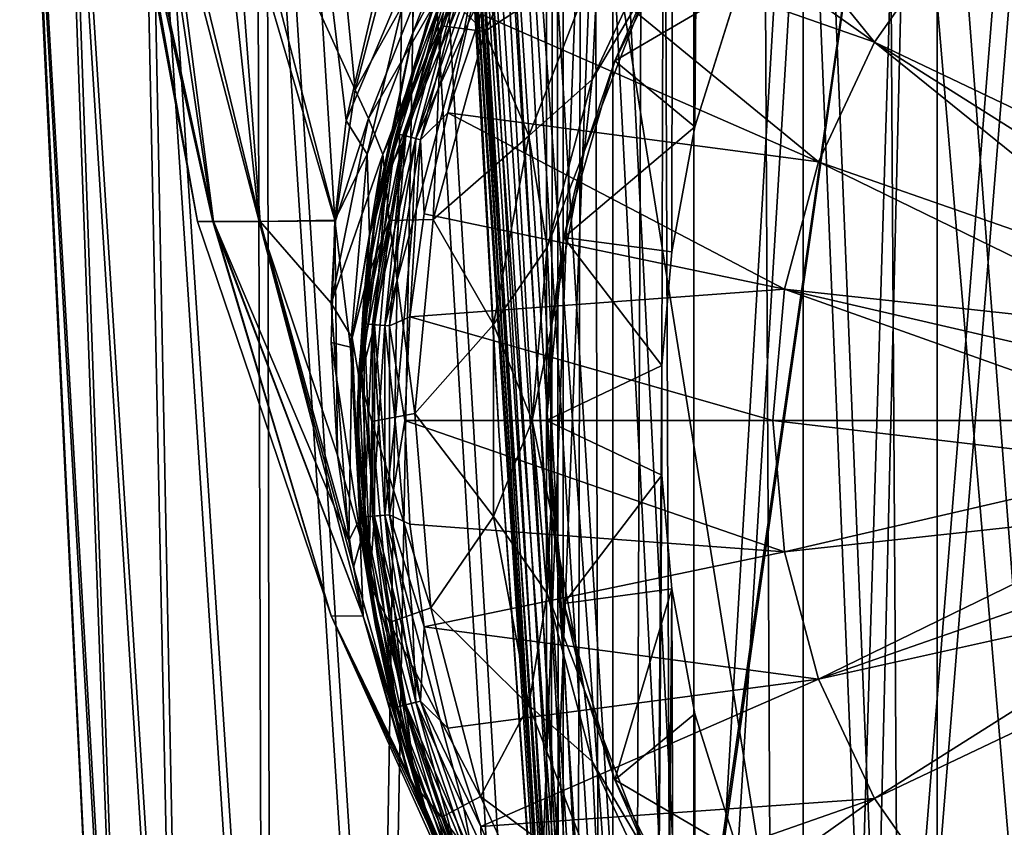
# Model space of a CAD drawing. Header units: metres. Extents: x -109 to 109, y -917 to 389.
# Tile 517 of 656: x -20 to -7, y -302 to -292. Entities that reach past the tile are written whole.
import ezdxf

# ---------------------------------------------------------------- set-up
doc = ezdxf.new("R2010")
doc.units = ezdxf.units.M
doc.layers.add('solid_24503124_XXX_01_SW0001', color=7, linetype='CONTINUOUS')

msp = doc.modelspace()

# ---------------------------------------------------------------- linework, layer by layer
at = {"layer": 'solid_24503124_XXX_01_SW0001'}
for points in [[(-12.778644, -390, 2.388729), (-12.778644, -103, 2.388729), (-13, -103)], [(-13, -390), (-13, -103), (-12.778631, -103, -2.388798)], [(-13, -390), (-12.778644, -390, 2.388729), (-13, -103)], [(-12.778631, -390, -2.388798), (-13, -390), (-12.778631, -103, -2.388798)], [(-12.122123, -390, 4.696183), (-12.122123, -103, 4.696183), (-12.778644, -103, 2.388729)], [(-12.778644, -390, 2.388729), (-12.122123, -390, 4.696183), (-12.778644, -103, 2.388729)], [(-12.778631, -390, -2.388798), (-12.778631, -103, -2.388798), (-12.122127, -103, -4.696173)], [(-12.122127, -390, -4.696173), (-12.778631, -390, -2.388798), (-12.122127, -103, -4.696173)], [(-12.122127, -390, -4.696173), (-12.122127, -103, -4.696173), (-11.052748, -103, -6.843723)], [(-11.473624, -296.272949, -6.11195), (-12.122127, -390, -4.696173), (-11.052748, -103, -6.843723)], [(-11.052835, -390, 6.84358), (-11.052835, -103, 6.84358), (-12.122123, -103, 4.696183)], [(-12.122123, -390, 4.696183), (-11.052835, -390, 6.84358), (-12.122123, -103, 4.696183)], [(-11.343447, -294.770355, -6.350293), (-11.473624, -296.272949, -6.11195), (-11.052748, -103, -6.843723)], [(-11.036811, -293.117981, -6.86941), (-11.343447, -294.770355, -6.350293), (-11.052748, -103, -6.843723)], [(-9.607066, -390, 8.758096), (-9.607066, -103, 8.758096), (-11.052835, -103, 6.84358)], [(-11.052835, -390, 6.84358), (-9.607066, -390, 8.758096), (-11.052835, -103, 6.84358)], [(-11.036811, -293.117981, -6.86941), (-11.052748, -103, -6.843723), (-9.607093, -103, -8.758066)], [(-10.467357, -291.287598, -7.709374), (-11.036811, -293.117981, -6.86941), (-9.607093, -103, -8.758066)], [(-7.834294, -390, 10.374181), (-7.834294, -103, 10.374181), (-9.607066, -103, 8.758096)], [(-9.607066, -390, 8.758096), (-7.834294, -390, 10.374181), (-9.607066, -103, 8.758096)], [(-5.794521, -390, 11.637158), (-5.794521, -103, 11.637158), (-7.834294, -103, 10.374181)], [(-7.834294, -390, 10.374181), (-5.794521, -390, 11.637158), (-7.834294, -103, 10.374181)], [(-8.102343, -282.589111, -442.05127), (-2.961383, -311.348877, -445.078583), (-2.712342, -282.516602, -442.63562)], [(-13.388494, -282.73584, -440.88266), (-8.790738, -311.45105, -444.374847), (-8.102343, -282.589111, -442.05127)], [(-8.102343, -282.589111, -442.05127), (-8.790738, -311.45105, -444.374847), (-5.899179, -311.387421, -444.813049)], [(-8.102343, -282.589111, -442.05127), (-5.899179, -311.387421, -444.813049), (-2.961383, -311.348877, -445.078583)], [(-12.603597, -311.533936, -444.53595), (-14.404979, -282.710815, -441.64566), (-13.628416, -297.136749, -443.027466)], [(-14.252126, -286.263, -444.44751), (-13.628416, -297.136749, -443.027466), (-14.404979, -282.710815, -441.64566)], [(-14.348887, -282.734467, -441.359894), (-14.404979, -282.710815, -441.64566), (-12.603597, -311.533936, -444.53595)], [(-14.348887, -282.734467, -441.359894), (-12.603597, -311.533936, -444.53595), (-12.547466, -311.560059, -444.256866)], [(-14.348887, -282.734467, -441.359894), (-12.547466, -311.560059, -444.256866), (-14.193681, -282.750092, -441.112823)], [(-14.193681, -282.750092, -441.112823), (-12.547466, -311.560059, -444.256866), (-12.396686, -311.574585, -444.014435)], [(-14.193681, -282.750092, -441.112823), (-12.396686, -311.574585, -444.014435), (-13.96006, -282.755585, -440.937439)], [(-13.96006, -282.755585, -440.937439), (-12.170508, -311.575684, -443.8396), (-13.67919, -282.750275, -440.857117)], [(-13.96006, -282.755585, -440.937439), (-12.396686, -311.574585, -444.014435), (-12.170508, -311.575684, -443.8396)], [(-13.67919, -282.750275, -440.857117), (-11.613431, -311.538757, -443.770569), (-13.388494, -282.73584, -440.88266)], [(-13.67919, -282.750275, -440.857117), (-11.897817, -311.563202, -443.754669), (-11.613431, -311.538757, -443.770569)], [(-13.67919, -282.750275, -440.857117), (-12.170508, -311.575684, -443.8396), (-11.897817, -311.563202, -443.754669)], [(-13.388494, -282.73584, -440.88266), (-11.613431, -311.538757, -443.770569), (-8.790738, -311.45105, -444.374847)], [(-19.96633, -285.424652, -398.713226), (-18.748247, -310.363953, -400.359802), (-18.534603, -310.363953, -397.425598)], [(-19.96633, -285.424652, -398.713226), (-19.946959, -285.424652, -402.020538), (-18.748247, -310.363953, -400.359802)], [(-19.441071, -285.424652, -395.447845), (-19.96633, -285.424652, -398.713226), (-18.534603, -310.363953, -397.425598)], [(-19.946959, -285.424652, -402.020538), (-18.500248, -310.363953, -403.291321), (-18.748247, -310.363953, -400.359802)], [(-19.946959, -285.424652, -402.020538), (-19.383486, -285.424652, -405.279541), (-18.500248, -310.363953, -403.291321)], [(-19.441071, -285.424652, -395.447845), (-18.534603, -310.363953, -397.425598), (-17.864576, -310.363953, -394.560913)], [(-18.385511, -285.424652, -392.313446), (-19.441071, -285.424652, -395.447845), (-17.864576, -310.363953, -394.560913)], [(-19.383486, -285.424652, -405.279541), (-17.796709, -310.363953, -406.147949), (-18.500248, -310.363953, -403.291321)], [(-19.383486, -285.424652, -405.279541), (-18.291283, -285.424652, -408.401367), (-17.796709, -310.363953, -406.147949)], [(-18.385511, -285.424652, -392.313446), (-17.864576, -310.363953, -394.560913), (-16.754663, -310.363953, -391.836304)], [(-16.828442, -285.424652, -389.395538), (-18.385511, -285.424652, -392.313446), (-16.754663, -310.363953, -391.836304)], [(-18.291283, -285.424652, -408.401367), (-16.654959, -310.363953, -408.859375), (-17.796709, -310.363953, -406.147949)], [(-18.291283, -285.424652, -408.401367), (-16.70014, -285.424652, -411.300842), (-16.654959, -310.363953, -408.859375)], [(-16.828442, -285.424652, -389.395538), (-16.754663, -310.363953, -391.836304), (-15.232196, -310.363953, -389.318909)], [(-14.812337, -285.424652, -386.773712), (-16.828442, -285.424652, -389.395538), (-15.232196, -310.363953, -389.318909)], [(-16.70014, -285.424652, -411.300842), (-15.103106, -310.363953, -411.358795), (-16.654959, -310.363953, -408.859375)], [(-16.70014, -285.424652, -411.300842), (-14.653462, -285.424652, -413.898895), (-15.103106, -310.363953, -411.358795)], [(-14.812337, -285.424652, -386.773712), (-15.232196, -310.363953, -389.318909), (-13.334661, -310.363953, -387.070648)], [(-14.653462, -285.424652, -413.898895), (-13.179365, -310.363953, -413.584656), (-15.103106, -310.363953, -411.358795)], [(-12.39219, -285.424652, -384.51947), (-14.812337, -285.424652, -386.773712), (-13.334661, -310.363953, -387.070648)], [(-14.653462, -285.424652, -413.898895), (-12.207076, -285.424652, -416.124603), (-13.179365, -310.363953, -413.584656)], [(-12.39219, -285.424652, -384.51947), (-13.334661, -310.363953, -387.070648), (-11.108782, -310.363953, -385.146881)], [(-12.207076, -285.424652, -416.124603), (-10.931106, -310.363953, -415.482208), (-13.179365, -310.363953, -413.584656)], [(-9.634017, -285.424652, -382.694336), (-12.39219, -285.424652, -384.51947), (-11.108782, -310.363953, -385.146881)], [(-12.207076, -285.424652, -416.124603), (-9.427713, -285.424652, -417.917328), (-10.931106, -310.363953, -415.482208)], [(-9.634017, -285.424652, -382.694336), (-11.108782, -310.363953, -385.146881), (-8.609367, -310.363953, -383.595032)], [(-9.427713, -285.424652, -417.917328), (-8.413685, -310.363953, -417.004669), (-10.931106, -310.363953, -415.482208)], [(-6.613053, -285.424652, -381.348053), (-9.634017, -285.424652, -382.694336), (-8.609367, -310.363953, -383.595032)], [(-9.427713, -285.424652, -417.917328), (-6.391186, -285.424652, -419.228119), (-8.413685, -310.363953, -417.004669)], [(-6.613053, -285.424652, -381.348053), (-8.609367, -310.363953, -383.595032), (-5.897963, -310.363953, -382.453278)], [(-6.391186, -285.424652, -419.228119), (-5.689092, -310.363953, -418.114563), (-8.413685, -310.363953, -417.004669)], [(-13.694399, -286.172791, -445.21344), (-8.299356, -286.036865, -446.549927), (-12.013258, -311.848999, -447.515106)], [(-8.299356, -286.036865, -446.549927), (-11.999027, -312.025452, -447.532227), (-12.013258, -311.848999, -447.515106)], [(-8.299356, -286.036865, -446.549927), (-9.084635, -311.938721, -448.253235), (-11.999027, -312.025452, -447.532227)], [(-8.299356, -286.036865, -446.549927), (-6.097565, -311.875946, -448.775269), (-9.084635, -311.938721, -448.253235)], [(-8.299356, -286.036865, -446.549927), (-2.780245, -285.968933, -447.21814), (-6.097565, -311.875946, -448.775269)], [(-12.552394, -311.942474, -446.99646), (-14.252126, -286.263, -444.44751), (-14.214451, -286.240784, -444.697479)], [(-14.252126, -286.263, -444.44751), (-12.590141, -311.970337, -446.740234), (-13.628416, -297.136749, -443.027466)], [(-12.552394, -311.942474, -446.99646), (-12.590141, -311.970337, -446.740234), (-14.252126, -286.263, -444.44751)], [(-12.4341, -311.910706, -447.226379), (-14.214451, -286.240784, -444.697479), (-14.100183, -286.216705, -444.92276)], [(-12.4341, -311.910706, -447.226379), (-12.552394, -311.942474, -446.99646), (-14.214451, -286.240784, -444.697479)], [(-12.247804, -311.878418, -447.405609), (-14.100183, -286.216705, -444.92276), (-13.920815, -286.193329, -445.100708)], [(-12.247804, -311.878418, -447.405609), (-12.4341, -311.910706, -447.226379), (-14.100183, -286.216705, -444.92276)], [(-12.247804, -311.878418, -447.405609), (-13.920815, -286.193329, -445.100708), (-13.694399, -286.172791, -445.21344)], [(-12.247804, -311.878418, -447.405609), (-13.694399, -286.172791, -445.21344), (-12.013258, -311.848999, -447.515106)], [(-12.644242, -289.17099, -127.525055), (-11.867932, -288.03772, -127.525055), (-8.664883, -291.997314, -129.120911)], [(-11.867932, -288.03772, -127.525055), (-7.664538, -290.568695, -129.120911), (-8.664883, -291.997314, -129.120911)], [(-18.614462, -288.975433, -69.579865), (-17.410423, -294.368317, -71.058472), (-17.61335, -294.368317, -68.372955)], [(-18.614462, -288.975433, -69.579865), (-18.212383, -288.975433, -72.419525), (-17.410423, -294.368317, -71.058472)], [(-18.576454, -288.975433, -66.712128), (-18.614462, -288.975433, -69.579865), (-17.61335, -294.368317, -68.372955)], [(-18.576454, -288.975433, -66.712128), (-17.61335, -294.368317, -68.372955), (-17.404478, -294.368317, -65.687897)], [(-18.099255, -288.975433, -63.884121), (-18.576454, -288.975433, -66.712128), (-17.404478, -294.368317, -65.687897)], [(-18.212383, -288.975433, -72.419525), (-16.800442, -294.368317, -73.681656), (-17.410423, -294.368317, -71.058472)], [(-18.212383, -288.975433, -72.419525), (-17.379721, -288.975433, -75.163971), (-16.800442, -294.368317, -73.681656)], [(-18.099255, -288.975433, -63.884121), (-17.404478, -294.368317, -65.687897), (-16.788689, -294.368317, -63.066074)], [(-17.194149, -288.975433, -61.162701), (-18.099255, -288.975433, -63.884121), (-16.788689, -294.368317, -63.066074)], [(-17.379721, -288.975433, -75.163971), (-15.79818, -294.349854, -76.190964), (-16.800442, -294.368317, -73.681656)], [(-17.379721, -288.975433, -75.163971), (-16.136164, -288.975433, -77.748329), (-15.79818, -294.349854, -76.190964)], [(-17.194149, -288.975433, -61.162701), (-16.788689, -294.368317, -63.066074), (-15.791605, -294.358673, -60.5858)], [(-15.531544, -292.62738, -59.241802), (-17.194149, -288.975433, -61.162701), (-15.791605, -294.358673, -60.5858)], [(-15.531544, -292.62738, -59.241802), (-15.882535, -288.975433, -58.612209), (-17.194149, -288.975433, -61.162701)], [(-16.136164, -288.975433, -77.748329), (-15.649032, -293.032532, -77.159157), (-15.79818, -294.349854, -76.190964)], [(-16.136164, -288.975433, -77.748329), (-14.991758, -290.239929, -79.184296), (-15.649032, -293.032532, -77.159157)], [(-15.531544, -292.62738, -59.241802), (-15.16669, -291.251648, -58.151802), (-15.882535, -288.975433, -58.612209)], [(-13.764074, -289.266785, -81.452599), (-14.76715, -291.873749, -79.615364), (-14.773228, -290.949982, -79.439255)], [(-14.347353, -291.073761, -81.037964), (-14.76715, -291.873749, -79.615364), (-13.764074, -289.266785, -81.452599)], [(-13.450039, -289.296326, -126.596741), (-14.586445, -291.757324, -126.596741), (-14.56524, -291.6987, -92.392456)], [(-14.348761, -291.255127, -126.889832), (-14.586445, -291.757324, -126.596741), (-13.450039, -289.296326, -126.596741)], [(-13.450039, -289.296326, -126.596741), (-14.56524, -291.6987, -92.392456), (-13.423388, -289.25, -92.392456)], [(-14.159769, -290.78894, -92.201477), (-13.423388, -289.25, -92.392456), (-14.56524, -291.6987, -92.392456)], [(-13.312676, -290.371063, -127.525055), (-12.644242, -289.17099, -127.525055), (-8.664883, -291.997314, -129.120911)], [(-7.664538, -290.568695, -129.120911), (-6.431312, -289.335449, -129.120911), (-3.723707, -293.700989, -130.081879)], [(-14.236823, -291.451752, -55.556953), (-13.813622, -291.855804, -51.562687), (-12.705457, -289.526672, -51.562687)], [(-14.095469, -291.869904, -91.892456), (-14.095389, -291.86969, -91.392456), (-12.990471, -289.500153, -91.892456)], [(-14.095469, -291.869904, -91.892456), (-12.990471, -289.500153, -91.892456), (-13.911825, -290.897705, -91.930519)], [(-13.911493, -290.897858, -91.354546), (-12.990381, -289.5, -91.392456), (-14.095389, -291.86969, -91.392456)], [(-12.990471, -289.500153, -91.892456), (-14.095389, -291.86969, -91.392456), (-12.990381, -289.5, -91.392456)], [(-12.3171, -290.866821, -46.000431), (-12.705457, -289.526672, -51.562687), (-13.813622, -291.855804, -51.562687)], [(-12.098547, -292.243408, -11.722584), (-10.467357, -291.287598, -7.709374), (-11.00126, -290.073792, -11.722584)], [(-12.098547, -292.243408, -11.722584), (-11.00126, -290.073792, -11.722584), (-11.637123, -291.205414, -37.318024)], [(-14.773228, -290.949982, -79.439255), (-15.649032, -293.032532, -77.159157), (-14.991758, -290.239929, -79.184296)], [(-13.867531, -291.627686, -127.525055), (-13.312676, -290.371063, -127.525055), (-9.401948, -293.577972, -129.120911)], [(-13.312676, -290.371063, -127.525055), (-8.664883, -291.997314, -129.120911), (-9.401948, -293.577972, -129.120911)], [(-12.394794, -292.488678, -41.675812), (-11.423104, -290.404877, -41.675812), (-12.3171, -290.866821, -46.000431)], [(-11.637123, -291.205414, -37.318024), (-11.423104, -290.404877, -41.675812), (-12.394794, -292.488678, -41.675812)], [(-8.664883, -291.997314, -129.120911), (-7.664538, -290.568695, -129.120911), (-4.094303, -294.174042, -130.081879)], [(-7.664538, -290.568695, -129.120911), (-3.723707, -293.700989, -130.081879), (-4.094303, -294.174042, -130.081879)], [(-14.42266, -290.648621, -56.772655), (-15.16669, -291.251648, -58.151802), (-15.531544, -292.62738, -59.241802)], [(-15.354137, -293.005676, -59.033512), (-14.42266, -290.648621, -56.772655), (-15.531544, -292.62738, -59.241802)], [(-14.286282, -291.148529, -56.266743), (-14.42266, -290.648621, -56.772655), (-15.354137, -293.005676, -59.033512)], [(-14.159769, -290.78894, -92.201477), (-14.56524, -291.6987, -92.392456), (-14.988954, -293.204285, -92.201477)], [(-14.159769, -290.78894, -92.201477), (-14.988954, -293.204285, -92.201477), (-14.060502, -290.832489, -92.03904)], [(-14.988954, -293.204285, -92.201477), (-14.883873, -293.230896, -92.03904), (-14.060502, -290.832489, -92.03904)], [(-14.159632, -290.789001, -91.083801), (-14.988809, -293.204315, -91.083801), (-14.565233, -291.698669, -90.892456)], [(-14.883604, -293.230957, -91.246147), (-14.988809, -293.204315, -91.083801), (-14.159632, -290.789001, -91.083801)], [(-14.060502, -290.832489, -92.03904), (-14.883873, -293.230896, -92.03904), (-13.911825, -290.897705, -91.930519)], [(-14.060247, -290.832611, -91.246147), (-14.883604, -293.230957, -91.246147), (-14.159632, -290.789001, -91.083801)], [(-14.060247, -290.832611, -91.246147), (-14.726139, -293.270844, -91.354546), (-14.883604, -293.230957, -91.246147)], [(-14.036994, -290.842804, -127.157433), (-14.858989, -293.237183, -127.157433), (-14.348761, -291.255127, -126.889832)], [(-14.664204, -293.28653, -127.375687), (-14.858989, -293.237183, -127.157433), (-14.036994, -290.842804, -127.157433)], [(-14.060247, -290.832611, -91.246147), (-13.911493, -290.897858, -91.354546), (-14.726139, -293.270844, -91.354546)], [(-13.852984, -290.923523, -127.375687), (-14.664204, -293.28653, -127.375687), (-14.036994, -290.842804, -127.157433)], [(-14.773228, -290.949982, -79.439255), (-15.370363, -293.477051, -77.622238), (-15.649032, -293.032532, -77.159157)], [(-14.76715, -291.873749, -79.615364), (-15.370363, -293.477051, -77.622238), (-14.773228, -290.949982, -79.439255)], [(-14.883873, -293.230896, -92.03904), (-14.726491, -293.270752, -91.930519), (-13.911825, -290.897705, -91.930519)], [(-14.095469, -291.869904, -91.892456), (-13.911825, -290.897705, -91.930519), (-14.726491, -293.270752, -91.930519)], [(-14.726139, -293.270844, -91.354546), (-13.911493, -290.897858, -91.354546), (-14.095389, -291.86969, -91.392456)], [(-13.852984, -290.923523, -127.375687), (-14.30407, -292.930145, -127.525055), (-14.664204, -293.28653, -127.375687)], [(-13.852984, -290.923523, -127.375687), (-13.867531, -291.627686, -127.525055), (-14.30407, -292.930145, -127.525055)], [(-13.234348, -293.234497, -46.000431), (-12.3171, -290.866821, -46.000431), (-13.813622, -291.855804, -51.562687)], [(-12.394794, -292.488678, -41.675812), (-12.3171, -290.866821, -46.000431), (-13.234348, -293.234497, -46.000431)], [(-14.347353, -291.073761, -81.037964), (-14.540472, -291.631134, -81.004448), (-15.051269, -293.297394, -79.460861)], [(-14.347353, -291.073761, -81.037964), (-15.051269, -293.297394, -79.460861), (-14.76715, -291.873749, -79.615364)], [(-15.164422, -293.482666, -58.522705), (-14.286282, -291.148529, -56.266743), (-15.354137, -293.005676, -59.033512)], [(-15.164422, -293.482666, -58.522705), (-14.391974, -291.781128, -55.878963), (-14.286282, -291.148529, -56.266743)], [(-14.286282, -291.148529, -56.266743), (-14.391974, -291.781128, -55.878963), (-14.236823, -291.451752, -55.556953)], [(-12.503734, -293.442383, -37.318024), (-11.637123, -291.205414, -37.318024), (-12.394794, -292.488678, -41.675812)], [(-12.098547, -292.243408, -11.722584), (-11.637123, -291.205414, -37.318024), (-12.503734, -293.442383, -37.318024)], [(-14.348761, -291.255127, -126.889832), (-15.113836, -293.765442, -126.889832), (-14.586445, -291.757324, -126.596741)], [(-14.858989, -293.237183, -127.157433), (-15.113836, -293.765442, -126.889832), (-14.348761, -291.255127, -126.889832)], [(-12.098547, -292.243408, -11.722584), (-11.036811, -293.117981, -6.86941), (-10.467357, -291.287598, -7.709374)], [(-14.236823, -291.451752, -55.556953), (-14.391974, -291.781128, -55.878963), (-13.813622, -291.855804, -51.562687)], [(-14.565233, -291.698669, -90.892456), (-15.051269, -293.297394, -79.460861), (-14.540472, -291.631134, -81.004448)], [(-14.30407, -292.930145, -127.525055), (-13.867531, -291.627686, -127.525055), (-9.401948, -293.577972, -129.120911)], [(-14.586445, -291.757324, -126.596741), (-15.276734, -294.378662, -126.596741), (-15.264522, -294.308472, -92.392456)], [(-15.113836, -293.765442, -126.889832), (-15.276734, -294.378662, -126.596741), (-14.586445, -291.757324, -126.596741)], [(-14.586445, -291.757324, -126.596741), (-15.264522, -294.308472, -92.392456), (-14.56524, -291.6987, -92.392456)], [(-14.988954, -293.204285, -92.201477), (-14.56524, -291.6987, -92.392456), (-15.264522, -294.308472, -92.392456)], [(-14.565233, -291.698669, -90.892456), (-15.26452, -294.308441, -90.892456), (-15.051269, -293.297394, -79.460861)], [(-14.988809, -293.204315, -91.083801), (-15.26452, -294.308441, -90.892456), (-14.565233, -291.698669, -90.892456)], [(-14.76715, -291.873749, -79.615364), (-15.341117, -294.56189, -77.683479), (-15.370363, -293.477051, -77.622238)], [(-14.76715, -291.873749, -79.615364), (-15.232183, -294.131104, -78.681625), (-15.341117, -294.56189, -77.683479)], [(-14.76715, -291.873749, -79.615364), (-15.051269, -293.297394, -79.460861), (-15.232183, -294.131104, -78.681625)], [(-15.164422, -293.482666, -58.522705), (-15.123025, -293.864868, -57.891502), (-14.391974, -291.781128, -55.878963)], [(-15.123025, -293.864868, -57.891502), (-15.079918, -294.3573, -55.887257), (-14.391974, -291.781128, -55.878963)], [(-14.391974, -291.781128, -55.878963), (-15.079918, -294.3573, -55.887257), (-14.498843, -294.342438, -51.562687)], [(-14.772148, -294.395447, -91.892456), (-14.772117, -294.395264, -91.392456), (-14.095469, -291.869904, -91.892456)], [(-14.772148, -294.395447, -91.892456), (-14.095469, -291.869904, -91.892456), (-14.726491, -293.270752, -91.930519)], [(-14.726139, -293.270844, -91.354546), (-14.095389, -291.86969, -91.392456), (-14.772117, -294.395264, -91.392456)], [(-14.095469, -291.869904, -91.892456), (-14.772117, -294.395264, -91.392456), (-14.095389, -291.86969, -91.392456)], [(-14.391974, -291.781128, -55.878963), (-14.498843, -294.342438, -51.562687), (-13.813622, -291.855804, -51.562687)], [(-13.234348, -293.234497, -46.000431), (-13.813622, -291.855804, -51.562687), (-14.498843, -294.342438, -51.562687)], [(-9.401948, -293.577972, -129.120911), (-8.664883, -291.997314, -129.120911), (-4.651653, -295.236084, -130.081879)], [(-8.664883, -291.997314, -129.120911), (-4.404939, -294.687897, -130.081879), (-4.651653, -295.236084, -130.081879)], [(-8.664883, -291.997314, -129.120911), (-4.094303, -294.174042, -130.081879), (-4.404939, -294.687897, -130.081879)], [(-12.772651, -294.579376, -11.722584), (-11.036811, -293.117981, -6.86941), (-12.098547, -292.243408, -11.722584)], [(-12.772651, -294.579376, -11.722584), (-12.098547, -292.243408, -11.722584), (-12.503734, -293.442383, -37.318024)], [(-12.989876, -294.709534, -41.675812), (-12.394794, -292.488678, -41.675812), (-13.234348, -293.234497, -46.000431)], [(-12.503734, -293.442383, -37.318024), (-12.394794, -292.488678, -41.675812), (-12.989876, -294.709534, -41.675812)], [(-15.354137, -293.005676, -59.033512), (-15.531544, -292.62738, -59.241802), (-15.791605, -294.358673, -60.5858)], [(-14.664204, -293.28653, -127.375687), (-14.30407, -292.930145, -127.525055), (-14.618573, -294.267303, -127.525055)], [(-14.618573, -294.267303, -127.525055), (-14.30407, -292.930145, -127.525055), (-9.853341, -295.262604, -129.120911)], [(-14.30407, -292.930145, -127.525055), (-9.401948, -293.577972, -129.120911), (-9.853341, -295.262604, -129.120911)], [(-15.354137, -293.005676, -59.033512), (-15.791605, -294.358673, -60.5858), (-15.847313, -295.448517, -61.407993)], [(-15.164422, -293.482666, -58.522705), (-15.354137, -293.005676, -59.033512), (-15.847313, -295.448517, -61.407993)], [(-15.370363, -293.477051, -77.622238), (-15.79818, -294.349854, -76.190964), (-15.649032, -293.032532, -77.159157)], [(-12.772651, -294.579376, -11.722584), (-11.343447, -294.770355, -6.350293), (-11.036811, -293.117981, -6.86941)], [(-14.988954, -293.204285, -92.201477), (-15.264522, -294.308472, -92.392456), (-15.409279, -295.723145, -92.201477)], [(-14.988954, -293.204285, -92.201477), (-15.409279, -295.723145, -92.201477), (-14.883873, -293.230896, -92.03904)], [(-15.409279, -295.723145, -92.201477), (-15.301251, -295.732117, -92.03904), (-14.883873, -293.230896, -92.03904)], [(-14.988809, -293.204315, -91.083801), (-15.409129, -295.723175, -91.083801), (-15.26452, -294.308441, -90.892456)], [(-15.300975, -295.732117, -91.246147), (-15.409129, -295.723175, -91.083801), (-14.988809, -293.204315, -91.083801)], [(-14.883873, -293.230896, -92.03904), (-15.301251, -295.732117, -92.03904), (-14.726491, -293.270752, -91.930519)], [(-15.301251, -295.732117, -92.03904), (-15.139456, -295.745514, -91.930519), (-14.726491, -293.270752, -91.930519)], [(-14.883604, -293.230957, -91.246147), (-15.300975, -295.732117, -91.246147), (-14.988809, -293.204315, -91.083801)], [(-14.883604, -293.230957, -91.246147), (-15.139094, -295.745544, -91.354546), (-15.300975, -295.732117, -91.246147)], [(-14.858989, -293.237183, -127.157433), (-15.275669, -295.734222, -127.157433), (-15.113836, -293.765442, -126.889832)], [(-15.075422, -295.750824, -127.375687), (-15.275669, -295.734222, -127.157433), (-14.858989, -293.237183, -127.157433)], [(-15.26452, -294.308441, -90.892456), (-15.232183, -294.131104, -78.681625), (-15.051269, -293.297394, -79.460861)], [(-14.772148, -294.395447, -91.892456), (-14.726491, -293.270752, -91.930519), (-15.139456, -295.745514, -91.930519)], [(-14.883604, -293.230957, -91.246147), (-14.726139, -293.270844, -91.354546), (-15.139094, -295.745544, -91.354546)], [(-15.139094, -295.745544, -91.354546), (-14.726139, -293.270844, -91.354546), (-14.772117, -294.395264, -91.392456)], [(-14.664204, -293.28653, -127.375687), (-15.075422, -295.750824, -127.375687), (-14.858989, -293.237183, -127.157433)], [(-14.664204, -293.28653, -127.375687), (-14.808354, -295.627808, -127.525055), (-15.075422, -295.750824, -127.375687)], [(-14.664204, -293.28653, -127.375687), (-14.618573, -294.267303, -127.525055), (-14.808354, -295.627808, -127.525055)], [(-13.700916, -295.730438, -46.000431), (-13.234348, -293.234497, -46.000431), (-14.498843, -294.342438, -51.562687)], [(-12.989876, -294.709534, -41.675812), (-13.234348, -293.234497, -46.000431), (-13.700916, -295.730438, -46.000431)], [(-12.944544, -295.800507, -37.318024), (-12.503734, -293.442383, -37.318024), (-12.989876, -294.709534, -41.675812)], [(-12.772651, -294.579376, -11.722584), (-12.503734, -293.442383, -37.318024), (-12.944544, -295.800507, -37.318024)], [(-15.164422, -293.482666, -58.522705), (-15.847313, -295.448517, -61.407993), (-15.569896, -295.908905, -60.846729)], [(-15.370363, -293.477051, -77.622238), (-15.592824, -296.032898, -75.751236), (-15.79818, -294.349854, -76.190964)], [(-15.341117, -294.56189, -77.683479), (-15.592824, -296.032898, -75.751236), (-15.370363, -293.477051, -77.622238)], [(-15.164422, -293.482666, -58.522705), (-15.569896, -295.908905, -60.846729), (-15.372435, -295.124481, -59.079933)], [(-15.164422, -293.482666, -58.522705), (-15.372435, -295.124481, -59.079933), (-15.123025, -293.864868, -57.891502)], [(-9.853341, -295.262604, -129.120911), (-9.401948, -293.577972, -129.120911), (-4.830268, -295.809296, -130.081879)], [(-9.401948, -293.577972, -129.120911), (-4.651653, -295.236084, -130.081879), (-4.830268, -295.809296, -130.081879)], [(-15.113836, -293.765442, -126.889832), (-15.443196, -296.368988, -126.889832), (-15.276734, -294.378662, -126.596741)], [(-15.275669, -295.734222, -127.157433), (-15.443196, -296.368988, -126.889832), (-15.113836, -293.765442, -126.889832)], [(-15.372435, -295.124481, -59.079933), (-15.079918, -294.3573, -55.887257), (-15.123025, -293.864868, -57.891502)], [(-15.26452, -294.308441, -90.892456), (-15.421625, -295.443237, -77.444664), (-15.232183, -294.131104, -78.681625)], [(-15.341117, -294.56189, -77.683479), (-15.232183, -294.131104, -78.681625), (-15.421625, -295.443237, -77.444664)], [(-17.61335, -294.368317, -68.372955), (-15.847105, -299.586273, -69.687309), (-15.84758, -299.586273, -67.103424)], [(-17.61335, -294.368317, -68.372955), (-17.410423, -294.368317, -71.058472), (-15.847105, -299.586273, -69.687309)], [(-17.404478, -294.368317, -65.687897), (-17.61335, -294.368317, -68.372955), (-15.84758, -299.586273, -67.103424)], [(-17.410423, -294.368317, -71.058472), (-15.423424, -299.589783, -72.250015), (-15.847105, -299.586273, -69.687309)], [(-17.410423, -294.368317, -71.058472), (-16.800442, -294.368317, -73.681656), (-15.423424, -299.589783, -72.250015)], [(-17.404478, -294.368317, -65.687897), (-15.84758, -299.586273, -67.103424), (-15.423219, -299.590576, -64.5354)], [(-15.614381, -298.594177, -63.774387), (-17.404478, -294.368317, -65.687897), (-15.423219, -299.590576, -64.5354)], [(-15.614381, -298.594177, -63.774387), (-16.788689, -294.368317, -63.066074), (-17.404478, -294.368317, -65.687897)], [(-16.800442, -294.368317, -73.681656), (-15.79818, -294.349854, -76.190964), (-15.76268, -297.458282, -73.871201)], [(-16.800442, -294.368317, -73.681656), (-15.554148, -298.942383, -72.745224), (-15.423424, -299.589783, -72.250015)], [(-16.800442, -294.368317, -73.681656), (-15.76268, -297.458282, -73.871201), (-15.554148, -298.942383, -72.745224)], [(-15.847313, -295.448517, -61.407993), (-15.791605, -294.358673, -60.5858), (-16.788689, -294.368317, -63.066074)], [(-15.614381, -298.594177, -63.774387), (-15.847313, -295.448517, -61.407993), (-16.788689, -294.368317, -63.066074)], [(-15.79818, -294.349854, -76.190964), (-15.846988, -295.969208, -74.989006), (-15.76268, -297.458282, -73.871201)], [(-15.592824, -296.032898, -75.751236), (-15.846988, -295.969208, -74.989006), (-15.79818, -294.349854, -76.190964)], [(-15.26452, -294.308441, -90.892456), (-15.5, -297, -90.892456), (-15.421625, -295.443237, -77.444664)], [(-15.409129, -295.723175, -91.083801), (-15.5, -297, -90.892456), (-15.26452, -294.308441, -90.892456)], [(-15.276734, -294.378662, -126.596741), (-15.5, -297, -92.392456), (-15.264522, -294.308472, -92.392456)], [(-15.409279, -295.723145, -92.201477), (-15.264522, -294.308472, -92.392456), (-15.5, -297, -92.392456)], [(-15.079918, -294.3573, -55.887257), (-15.488134, -296.393616, -60.244781), (-15.309724, -297.014435, -55.887257)], [(-15.372435, -295.124481, -59.079933), (-15.488134, -296.393616, -60.244781), (-15.079918, -294.3573, -55.887257)], [(-15.079918, -294.3573, -55.887257), (-15.309724, -297.014435, -55.887257), (-14.740116, -296.910461, -51.562687)], [(-15.079918, -294.3573, -55.887257), (-14.740116, -296.910461, -51.562687), (-14.498843, -294.342438, -51.562687)], [(-14.808354, -295.627808, -127.525055), (-14.618573, -294.267303, -127.525055), (-9.853341, -295.262604, -129.120911)], [(-13.700916, -295.730438, -46.000431), (-14.498843, -294.342438, -51.562687), (-14.740116, -296.910461, -51.562687)], [(-15.276734, -294.378662, -126.596741), (-15.499793, -297.08017, -126.596741), (-15.5, -297, -92.392456)], [(-15.443196, -296.368988, -126.889832), (-15.499793, -297.08017, -126.596741), (-15.276734, -294.378662, -126.596741)], [(-14.772148, -294.395447, -91.892456), (-15.139456, -295.745514, -91.930519), (-15, -297, -91.892456)], [(-15.139094, -295.745544, -91.354546), (-14.772117, -294.395264, -91.392456), (-15, -297, -91.392456)], [(-15, -297, -91.892456), (-15, -297, -91.392456), (-14.772117, -294.395264, -91.392456)], [(-14.772148, -294.395447, -91.892456), (-15, -297, -91.892456), (-14.772117, -294.395264, -91.392456)], [(-15.341117, -294.56189, -77.683479), (-15.497535, -297.276428, -75.69268), (-15.592824, -296.032898, -75.751236)], [(-15.341117, -294.56189, -77.683479), (-15.421625, -295.443237, -77.444664), (-15.498447, -296.78064, -76.169556)], [(-15.341117, -294.56189, -77.683479), (-15.498447, -296.78064, -76.169556), (-15.497535, -297.276428, -75.69268)], [(-13, -297, -11.722584), (-11.473624, -296.272949, -6.11195), (-12.772651, -294.579376, -11.722584)], [(-13, -297, -11.722584), (-12.772651, -294.579376, -11.722584), (-12.944544, -295.800507, -37.318024)], [(-12.772651, -294.579376, -11.722584), (-11.473624, -296.272949, -6.11195), (-11.343447, -294.770355, -6.350293)], [(-13.190265, -297, -41.675812), (-12.989876, -294.709534, -41.675812), (-13.700916, -295.730438, -46.000431)], [(-12.944544, -295.800507, -37.318024), (-12.989876, -294.709534, -41.675812), (-13.190265, -297, -41.675812)], [(-15.569896, -295.908905, -60.846729), (-15.488134, -296.393616, -60.244781), (-15.372435, -295.124481, -59.079933)], [(-14.808354, -295.627808, -127.525055), (-9.853341, -295.262604, -129.120911), (-10.005344, -297, -129.120911)], [(-10.005344, -297, -129.120911), (-9.853341, -295.262604, -129.120911), (-4.974863, -297, -130.081879)], [(-9.853341, -295.262604, -129.120911), (-4.938614, -296.400452, -130.081879), (-4.974863, -297, -130.081879)], [(-9.853341, -295.262604, -129.120911), (-4.830268, -295.809296, -130.081879), (-4.938614, -296.400452, -130.081879)], [(-15.569896, -295.908905, -60.846729), (-15.847313, -295.448517, -61.407993), (-15.614381, -298.594177, -63.774387)], [(-15.5, -297, -90.892456), (-15.498447, -296.78064, -76.169556), (-15.421625, -295.443237, -77.444664)], [(-15.075422, -295.750824, -127.375687), (-14.808354, -295.627808, -127.525055), (-14.871795, -297, -127.525055)], [(-14.871795, -297, -127.525055), (-14.808354, -295.627808, -127.525055), (-10.005344, -297, -129.120911)], [(-15.409279, -295.723145, -92.201477), (-15.5, -297, -92.392456), (-15.409279, -298.276855, -92.201477)], [(-15.409129, -295.723175, -91.083801), (-15.409129, -298.276825, -91.083801), (-15.5, -297, -90.892456)], [(-15.275669, -295.734222, -127.157433), (-15.275669, -298.265778, -127.157433), (-15.443196, -296.368988, -126.889832)], [(-15.409279, -295.723145, -92.201477), (-15.409279, -298.276855, -92.201477), (-15.301251, -295.732117, -92.03904)], [(-15.409279, -298.276855, -92.201477), (-15.301251, -298.267883, -92.03904), (-15.301251, -295.732117, -92.03904)], [(-15.300975, -298.267883, -91.246147), (-15.409129, -298.276825, -91.083801), (-15.409129, -295.723175, -91.083801)], [(-15.300975, -295.732117, -91.246147), (-15.300975, -298.267883, -91.246147), (-15.409129, -295.723175, -91.083801)], [(-15.301251, -295.732117, -92.03904), (-15.301251, -298.267883, -92.03904), (-15.139456, -295.745514, -91.930519)], [(-15.301251, -298.267883, -92.03904), (-15.139456, -298.254486, -91.930519), (-15.139456, -295.745514, -91.930519)], [(-15.300975, -295.732117, -91.246147), (-15.139094, -295.745544, -91.354546), (-15.139094, -298.254456, -91.354546)], [(-15.300975, -295.732117, -91.246147), (-15.139094, -298.254456, -91.354546), (-15.300975, -298.267883, -91.246147)], [(-15.075422, -298.249176, -127.375687), (-15.275669, -298.265778, -127.157433), (-15.275669, -295.734222, -127.157433)], [(-15.075422, -295.750824, -127.375687), (-15.075422, -298.249176, -127.375687), (-15.275669, -295.734222, -127.157433)], [(-15.139456, -295.745514, -91.930519), (-15.139456, -298.254486, -91.930519), (-15, -297, -91.892456)], [(-15.139094, -298.254456, -91.354546), (-15.139094, -295.745544, -91.354546), (-15, -297, -91.392456)], [(-15.075422, -295.750824, -127.375687), (-14.871795, -297, -127.525055), (-15.075422, -298.249176, -127.375687)], [(-13.700916, -298.269562, -46.000431), (-13.700916, -295.730438, -46.000431), (-14.740116, -296.910461, -51.562687)], [(-13.190265, -297, -41.675812), (-13.700916, -295.730438, -46.000431), (-13.700916, -298.269562, -46.000431)], [(-12.944544, -298.199493, -37.318024), (-12.944544, -295.800507, -37.318024), (-13.190265, -297, -41.675812)], [(-13, -297, -11.722584), (-12.944544, -295.800507, -37.318024), (-12.944544, -298.199493, -37.318024)], [(-15.47273, -298.304657, -62.629635), (-15.569896, -295.908905, -60.846729), (-15.614381, -298.594177, -63.774387)], [(-15.569896, -295.908905, -60.846729), (-15.47273, -298.304657, -62.629635), (-15.488134, -296.393616, -60.244781)], [(-15.451069, -298.578461, -73.852257), (-15.76268, -297.458282, -73.871201), (-15.846988, -295.969208, -74.989006)], [(-15.592824, -296.032898, -75.751236), (-15.451069, -298.578461, -73.852257), (-15.846988, -295.969208, -74.989006)], [(-15.592824, -296.032898, -75.751236), (-15.497535, -297.276428, -75.69268), (-15.45877, -298.129791, -74.866562)], [(-15.592824, -296.032898, -75.751236), (-15.45877, -298.129791, -74.866562), (-15.451069, -298.578461, -73.852257)], [(-13, -297, -11.722584), (-11.47366, -297.726196, -6.111883), (-11.473624, -296.272949, -6.11195)], [(-11.473624, -296.272949, -6.11195), (-11.47366, -297.726196, -6.111883), (-12.122127, -390, -4.696173)], [(-15.443196, -296.368988, -126.889832), (-15.327346, -298.990723, -126.889832), (-15.499793, -297.08017, -126.596741)], [(-15.348892, -299.159058, -60.245094), (-15.488134, -296.393616, -60.244781), (-15.479072, -297.805176, -61.603218)], [(-15.47273, -298.304657, -62.629635), (-15.479072, -297.805176, -61.603218), (-15.488134, -296.393616, -60.244781)], [(-15.309724, -297.014435, -55.887257), (-15.488134, -296.393616, -60.244781), (-15.348892, -299.159058, -60.245094)], [(-15.275669, -298.265778, -127.157433), (-15.327346, -298.990723, -126.889832), (-15.443196, -296.368988, -126.889832)], [(-15.5, -297, -90.892456), (-15.497535, -297.276428, -75.69268), (-15.498447, -296.78064, -76.169556)], [(-15.309724, -297.014435, -55.887257), (-14.530056, -299.481232, -51.562687), (-14.740116, -296.910461, -51.562687)], [(-13.700916, -298.269562, -46.000431), (-14.740116, -296.910461, -51.562687), (-14.530056, -299.481232, -51.562687)], [(-15.5, -297, -90.892456), (-15.26452, -299.691559, -90.892456), (-15.497535, -297.276428, -75.69268)], [(-15.409129, -298.276825, -91.083801), (-15.26452, -299.691559, -90.892456), (-15.5, -297, -90.892456)], [(-15.499793, -297.08017, -126.596741), (-15.264522, -299.691528, -92.392456), (-15.5, -297, -92.392456)], [(-15.409279, -298.276855, -92.201477), (-15.5, -297, -92.392456), (-15.264522, -299.691528, -92.392456)], [(-15.499793, -297.08017, -126.596741), (-15.248799, -299.779236, -126.596741), (-15.264522, -299.691528, -92.392456)], [(-15.327346, -298.990723, -126.889832), (-15.248799, -299.779236, -126.596741), (-15.499793, -297.08017, -126.596741)], [(-15.309724, -297.014435, -55.887257), (-15.348892, -299.159058, -60.245094), (-15.074907, -299.671143, -55.887257)], [(-15.309724, -297.014435, -55.887257), (-15.074907, -299.671143, -55.887257), (-14.530056, -299.481232, -51.562687)], [(-15.139456, -298.254486, -91.930519), (-14.772148, -299.604553, -91.892456), (-15, -297, -91.892456)], [(-14.772117, -299.604736, -91.392456), (-15.139094, -298.254456, -91.354546), (-15, -297, -91.392456)], [(-15.075422, -298.249176, -127.375687), (-14.871795, -297, -127.525055), (-14.808353, -298.372192, -127.525055)], [(-14.772148, -299.604553, -91.892456), (-14.772117, -299.604736, -91.392456), (-15, -297, -91.392456)], [(-14.772148, -299.604553, -91.892456), (-15, -297, -91.392456), (-15, -297, -91.892456)], [(-14.871795, -297, -127.525055), (-10.005344, -297, -129.120911), (-9.853341, -298.737396, -129.120911)], [(-14.808353, -298.372192, -127.525055), (-14.871795, -297, -127.525055), (-9.853341, -298.737396, -129.120911)], [(-12.989876, -299.290466, -41.675812), (-13.190265, -297, -41.675812), (-13.700916, -298.269562, -46.000431)], [(-12.944544, -298.199493, -37.318024), (-13.190265, -297, -41.675812), (-12.989876, -299.290466, -41.675812)], [(-12.772651, -299.420624, -11.722584), (-11.47366, -297.726196, -6.111883), (-13, -297, -11.722584)], [(-12.772651, -299.420624, -11.722584), (-13, -297, -11.722584), (-12.944544, -298.199493, -37.318024)], [(-10.005344, -297, -129.120911), (-4.974863, -297, -130.081879), (-4.938614, -297.599548, -130.081879)], [(-9.853341, -298.737396, -129.120911), (-10.005344, -297, -129.120911), (-4.938614, -297.599548, -130.081879)], [(-12.590141, -311.970337, -446.740234), (-12.603597, -311.533936, -444.53595), (-13.628416, -297.136749, -443.027466)], [(-15.26452, -299.691559, -90.892456), (-15.45877, -298.129791, -74.866562), (-15.497535, -297.276428, -75.69268)], [(-15.451069, -298.578461, -73.852257), (-15.554148, -298.942383, -72.745224), (-15.76268, -297.458282, -73.871201)], [(-9.853341, -298.737396, -129.120911), (-4.938614, -297.599548, -130.081879), (-4.830268, -298.190704, -130.081879)], [(-12.772651, -299.420624, -11.722584), (-11.343562, -299.22879, -6.350087), (-11.47366, -297.726196, -6.111883)], [(-11.47366, -297.726196, -6.111883), (-11.343562, -299.22879, -6.350087), (-12.122127, -390, -4.696173)], [(-15.348892, -299.159058, -60.245094), (-15.479072, -297.805176, -61.603218), (-15.340519, -299.217773, -62.982533)], [(-15.47273, -298.304657, -62.629635), (-15.340519, -299.217773, -62.982533), (-15.479072, -297.805176, -61.603218)], [(-15.26452, -299.691559, -90.892456), (-15.300944, -299.476105, -73.547806), (-15.45877, -298.129791, -74.866562)], [(-15.451069, -298.578461, -73.852257), (-15.45877, -298.129791, -74.866562), (-15.300944, -299.476105, -73.547806)], [(-15.409279, -298.276855, -92.201477), (-14.988954, -300.795715, -92.201477), (-15.301251, -298.267883, -92.03904)], [(-15.409279, -298.276855, -92.201477), (-15.264522, -299.691528, -92.392456), (-14.988954, -300.795715, -92.201477)], [(-15.300975, -298.267883, -91.246147), (-14.883604, -300.769043, -91.246147), (-15.409129, -298.276825, -91.083801)], [(-15.409129, -298.276825, -91.083801), (-14.988809, -300.795685, -91.083801), (-15.26452, -299.691559, -90.892456)], [(-14.883604, -300.769043, -91.246147), (-14.988809, -300.795685, -91.083801), (-15.409129, -298.276825, -91.083801)], [(-15.275669, -298.265778, -127.157433), (-14.858989, -300.762817, -127.157433), (-15.327346, -298.990723, -126.889832)], [(-15.301251, -298.267883, -92.03904), (-14.883873, -300.769104, -92.03904), (-15.139456, -298.254486, -91.930519)], [(-14.988954, -300.795715, -92.201477), (-14.883873, -300.769104, -92.03904), (-15.301251, -298.267883, -92.03904)], [(-15.300975, -298.267883, -91.246147), (-15.139094, -298.254456, -91.354546), (-14.726139, -300.729156, -91.354546)], [(-15.300975, -298.267883, -91.246147), (-14.726139, -300.729156, -91.354546), (-14.883604, -300.769043, -91.246147)], [(-15.075422, -298.249176, -127.375687), (-14.664204, -300.71347, -127.375687), (-15.275669, -298.265778, -127.157433)], [(-14.664204, -300.71347, -127.375687), (-14.858989, -300.762817, -127.157433), (-15.275669, -298.265778, -127.157433)], [(-15.139456, -298.254486, -91.930519), (-14.726491, -300.729248, -91.930519), (-14.772148, -299.604553, -91.892456)], [(-14.883873, -300.769104, -92.03904), (-14.726491, -300.729248, -91.930519), (-15.139456, -298.254486, -91.930519)], [(-14.772117, -299.604736, -91.392456), (-14.726139, -300.729156, -91.354546), (-15.139094, -298.254456, -91.354546)], [(-15.075422, -298.249176, -127.375687), (-14.808353, -298.372192, -127.525055), (-14.618572, -299.732697, -127.525055)], [(-15.075422, -298.249176, -127.375687), (-14.618572, -299.732697, -127.525055), (-14.664204, -300.71347, -127.375687)], [(-13.234348, -300.765503, -46.000431), (-13.700916, -298.269562, -46.000431), (-14.530056, -299.481232, -51.562687)], [(-12.989876, -299.290466, -41.675812), (-13.700916, -298.269562, -46.000431), (-13.234348, -300.765503, -46.000431)], [(-12.503734, -300.557617, -37.318024), (-12.944544, -298.199493, -37.318024), (-12.989876, -299.290466, -41.675812)], [(-12.772651, -299.420624, -11.722584), (-12.944544, -298.199493, -37.318024), (-12.503734, -300.557617, -37.318024)], [(-9.401948, -300.422028, -129.120911), (-9.853341, -298.737396, -129.120911), (-4.830268, -298.190704, -130.081879)], [(-9.401948, -300.422028, -129.120911), (-4.830268, -298.190704, -130.081879), (-4.651653, -298.763916, -130.081879)], [(-15.47273, -298.304657, -62.629635), (-15.614381, -298.594177, -63.774387), (-15.423219, -299.590576, -64.5354)], [(-15.47273, -298.304657, -62.629635), (-15.060527, -300.664764, -64.418297), (-15.340519, -299.217773, -62.982533)], [(-15.47273, -298.304657, -62.629635), (-15.423219, -299.590576, -64.5354), (-15.060527, -300.664764, -64.418297)], [(-14.618572, -299.732697, -127.525055), (-14.808353, -298.372192, -127.525055), (-9.853341, -298.737396, -129.120911)], [(-15.451069, -298.578461, -73.852257), (-14.953392, -301.079956, -71.949944), (-15.554148, -298.942383, -72.745224)], [(-15.451069, -298.578461, -73.852257), (-15.300944, -299.476105, -73.547806), (-15.025907, -300.80423, -72.226906)], [(-15.451069, -298.578461, -73.852257), (-15.025907, -300.80423, -72.226906), (-14.953392, -301.079956, -71.949944)], [(-14.618572, -299.732697, -127.525055), (-9.853341, -298.737396, -129.120911), (-9.401948, -300.422028, -129.120911)], [(-9.401948, -300.422028, -129.120911), (-4.651653, -298.763916, -130.081879), (-4.404939, -299.312103, -130.081879)], [(-15.554148, -298.942383, -72.745224), (-14.953392, -301.079956, -71.949944), (-15.423424, -299.589783, -72.250015)], [(-15.327346, -298.990723, -126.889832), (-14.769626, -301.555084, -126.889832), (-15.248799, -299.779236, -126.596741)], [(-14.858989, -300.762817, -127.157433), (-14.769626, -301.555084, -126.889832), (-15.327346, -298.990723, -126.889832)], [(-14.719819, -301.855621, -60.245094), (-15.348892, -299.159058, -60.245094), (-15.060527, -300.664764, -64.418297)], [(-15.348892, -299.159058, -60.245094), (-15.340519, -299.217773, -62.982533), (-15.060527, -300.664764, -64.418297)], [(-15.074907, -299.671143, -55.887257), (-15.348892, -299.159058, -60.245094), (-14.719819, -301.855621, -60.245094)], [(-12.394794, -301.511322, -41.675812), (-12.989876, -299.290466, -41.675812), (-13.234348, -300.765503, -46.000431)], [(-12.503734, -300.557617, -37.318024), (-12.989876, -299.290466, -41.675812), (-12.394794, -301.511322, -41.675812)], [(-12.098547, -301.756592, -11.722584), (-11.343562, -299.22879, -6.350087), (-12.772651, -299.420624, -11.722584)], [(-11.343562, -299.22879, -6.350087), (-11.052748, -390, -6.843724), (-12.122127, -390, -4.696173)], [(-12.098547, -301.756592, -11.722584), (-11.03705, -300.881042, -6.869026), (-11.343562, -299.22879, -6.350087)], [(-11.343562, -299.22879, -6.350087), (-11.03705, -300.881042, -6.869026), (-11.052748, -390, -6.843724)], [(-8.664883, -302.002686, -129.120911), (-9.401948, -300.422028, -129.120911), (-4.404939, -299.312103, -130.081879)], [(-8.664883, -302.002686, -129.120911), (-4.404939, -299.312103, -130.081879), (-4.094303, -299.825958, -130.081879)], [(-12.098547, -301.756592, -11.722584), (-12.772651, -299.420624, -11.722584), (-12.503734, -300.557617, -37.318024)], [(-15.26452, -299.691559, -90.892456), (-15.025907, -300.80423, -72.226906), (-15.300944, -299.476105, -73.547806)], [(-15.074907, -299.671143, -55.887257), (-13.875096, -301.976013, -51.562687), (-14.530056, -299.481232, -51.562687)], [(-13.234348, -300.765503, -46.000431), (-14.530056, -299.481232, -51.562687), (-13.875096, -301.976013, -51.562687)], [(-15.84758, -299.586273, -67.103424), (-15.847105, -299.586273, -69.687309), (-13.547558, -304.530853, -68.392456)], [(-14.832472, -301.66864, -66.141029), (-15.84758, -299.586273, -67.103424), (-13.547558, -304.530853, -68.392456)], [(-14.832472, -301.66864, -66.141029), (-15.423219, -299.590576, -64.5354), (-15.84758, -299.586273, -67.103424)], [(-15.847105, -299.586273, -69.687309), (-14.211648, -303.214813, -69.43325), (-13.547558, -304.530853, -68.392456)], [(-15.847105, -299.586273, -69.687309), (-14.773438, -301.834991, -70.514183), (-14.211648, -303.214813, -69.43325)], [(-15.847105, -299.586273, -69.687309), (-15.423424, -299.589783, -72.250015), (-14.773438, -301.834991, -70.514183)], [(-15.423424, -299.589783, -72.250015), (-14.953392, -301.079956, -71.949944), (-14.637268, -302.09906, -70.917557)], [(-15.423424, -299.589783, -72.250015), (-14.637268, -302.09906, -70.917557), (-14.773438, -301.834991, -70.514183)], [(-14.832472, -301.66864, -66.141029), (-15.060527, -300.664764, -64.418297), (-15.423219, -299.590576, -64.5354)], [(-15.248799, -299.779236, -126.596741), (-14.56524, -302.3013, -92.392456), (-15.264522, -299.691528, -92.392456)], [(-14.988954, -300.795715, -92.201477), (-15.264522, -299.691528, -92.392456), (-14.56524, -302.3013, -92.392456)], [(-15.26452, -299.691559, -90.892456), (-14.565233, -302.301331, -90.892456), (-15.025907, -300.80423, -72.226906)], [(-14.988809, -300.795685, -91.083801), (-14.565233, -302.301331, -90.892456), (-15.26452, -299.691559, -90.892456)], [(-15.074907, -299.671143, -55.887257), (-14.719819, -301.855621, -60.245094), (-14.382597, -302.246796, -55.887257)], [(-15.074907, -299.671143, -55.887257), (-14.382597, -302.246796, -55.887257), (-13.875096, -301.976013, -51.562687)], [(-14.095469, -302.130096, -91.892456), (-14.772117, -299.604736, -91.392456), (-14.772148, -299.604553, -91.892456)], [(-14.726491, -300.729248, -91.930519), (-14.095469, -302.130096, -91.892456), (-14.772148, -299.604553, -91.892456)], [(-14.772117, -299.604736, -91.392456), (-14.095389, -302.13031, -91.392456), (-14.726139, -300.729156, -91.354546)], [(-14.095469, -302.130096, -91.892456), (-14.095389, -302.13031, -91.392456), (-14.772117, -299.604736, -91.392456)], [(-15.248799, -299.779236, -126.596741), (-14.531428, -302.39328, -126.596741), (-14.56524, -302.3013, -92.392456)], [(-14.769626, -301.555084, -126.889832), (-14.531428, -302.39328, -126.596741), (-15.248799, -299.779236, -126.596741)], [(-14.664204, -300.71347, -127.375687), (-14.618572, -299.732697, -127.525055), (-14.304069, -301.069885, -127.525055)], [(-14.304069, -301.069885, -127.525055), (-14.618572, -299.732697, -127.525055), (-9.401948, -300.422028, -129.120911)], [(-7.664538, -303.431305, -129.120911), (-8.664883, -302.002686, -129.120911), (-4.094303, -299.825958, -130.081879)], [(-7.664538, -303.431305, -129.120911), (-4.094303, -299.825958, -130.081879), (-3.723707, -300.299011, -130.081879)], [(-7.664538, -303.431305, -129.120911), (-3.723707, -300.299011, -130.081879), (-3.298912, -300.723755, -130.081879)], [(-13.867528, -302.372345, -127.525055), (-14.304069, -301.069885, -127.525055), (-9.401948, -300.422028, -129.120911)], [(-13.867528, -302.372345, -127.525055), (-9.401948, -300.422028, -129.120911), (-8.664883, -302.002686, -129.120911)], [(-11.637123, -302.794586, -37.318024), (-12.503734, -300.557617, -37.318024), (-12.394794, -301.511322, -41.675812)], [(-12.098547, -301.756592, -11.722584), (-12.503734, -300.557617, -37.318024), (-11.637123, -302.794586, -37.318024)], [(-14.719819, -301.855621, -60.245094), (-15.060527, -300.664764, -64.418297), (-14.67961, -301.97583, -65.741776)], [(-14.832472, -301.66864, -66.141029), (-14.67961, -301.97583, -65.741776), (-15.060527, -300.664764, -64.418297)], [(-14.883873, -300.769104, -92.03904), (-14.060502, -303.167511, -92.03904), (-14.726491, -300.729248, -91.930519)], [(-14.883604, -300.769043, -91.246147), (-14.726139, -300.729156, -91.354546), (-13.911493, -303.102142, -91.354546)], [(-14.664204, -300.71347, -127.375687), (-13.852984, -303.076477, -127.375687), (-14.858989, -300.762817, -127.157433)], [(-14.726491, -300.729248, -91.930519), (-13.911825, -303.102295, -91.930519), (-14.095469, -302.130096, -91.892456)], [(-14.060502, -303.167511, -92.03904), (-13.911825, -303.102295, -91.930519), (-14.726491, -300.729248, -91.930519)], [(-14.095389, -302.13031, -91.392456), (-13.911493, -303.102142, -91.354546), (-14.726139, -300.729156, -91.354546)], [(-14.664204, -300.71347, -127.375687), (-14.304069, -301.069885, -127.525055), (-13.867528, -302.372345, -127.525055)], [(-14.664204, -300.71347, -127.375687), (-13.867528, -302.372345, -127.525055), (-13.852984, -303.076477, -127.375687)], [(-6.431312, -304.664551, -129.120911), (-7.664538, -303.431305, -129.120911), (-3.298912, -300.723755, -130.081879)], [(-14.565233, -302.301331, -90.892456), (-14.953392, -301.079956, -71.949944), (-15.025907, -300.80423, -72.226906)], [(-14.988954, -300.795715, -92.201477), (-14.159769, -303.21106, -92.201477), (-14.883873, -300.769104, -92.03904)], [(-14.988954, -300.795715, -92.201477), (-14.56524, -302.3013, -92.392456), (-14.159769, -303.21106, -92.201477)], [(-14.883604, -300.769043, -91.246147), (-14.060247, -303.167389, -91.246147), (-14.988809, -300.795685, -91.083801)], [(-14.988809, -300.795685, -91.083801), (-14.159632, -303.210999, -91.083801), (-14.565233, -302.301331, -90.892456)], [(-14.060247, -303.167389, -91.246147), (-14.159632, -303.210999, -91.083801), (-14.988809, -300.795685, -91.083801)], [(-14.159769, -303.21106, -92.201477), (-14.060502, -303.167511, -92.03904), (-14.883873, -300.769104, -92.03904)], [(-14.883604, -300.769043, -91.246147), (-13.911493, -303.102142, -91.354546), (-14.060247, -303.167389, -91.246147)], [(-14.858989, -300.762817, -127.157433), (-14.036994, -303.157196, -127.157433), (-14.769626, -301.555084, -126.889832)], [(-13.852984, -303.076477, -127.375687), (-14.036994, -303.157196, -127.157433), (-14.858989, -300.762817, -127.157433)], [(-12.3171, -303.133179, -46.000431), (-13.234348, -300.765503, -46.000431), (-13.875096, -301.976013, -51.562687)], [(-12.394794, -301.511322, -41.675812), (-13.234348, -300.765503, -46.000431), (-12.3171, -303.133179, -46.000431)], [(-12.098547, -301.756592, -11.722584), (-10.467466, -302.712097, -7.709224), (-11.03705, -300.881042, -6.869026)], [(-11.03705, -300.881042, -6.869026), (-10.467466, -302.712097, -7.709224), (-11.052748, -390, -6.843724)], [(-14.565233, -302.301331, -90.892456), (-14.637268, -302.09906, -70.917557), (-14.953392, -301.079956, -71.949944)], [(-11.423104, -303.595123, -41.675812), (-12.394794, -301.511322, -41.675812), (-12.3171, -303.133179, -46.000431)], [(-11.637123, -302.794586, -37.318024), (-12.394794, -301.511322, -41.675812), (-11.423104, -303.595123, -41.675812)], [(-14.769626, -301.555084, -126.889832), (-13.786113, -303.988098, -126.889832), (-14.531428, -302.39328, -126.596741)], [(-14.036994, -303.157196, -127.157433), (-13.786113, -303.988098, -126.889832), (-14.769626, -301.555084, -126.889832)], [(-14.832472, -301.66864, -66.141029), (-13.547558, -304.530853, -68.392456), (-14.67961, -301.97583, -65.741776)], [(-11.00126, -303.926208, -11.722584), (-10.467466, -302.712097, -7.709224), (-12.098547, -301.756592, -11.722584)], [(-11.00126, -303.926208, -11.722584), (-12.098547, -301.756592, -11.722584), (-11.637123, -302.794586, -37.318024)], [(-14.773438, -301.834991, -70.514183), (-14.637268, -302.09906, -70.917557), (-14.141453, -303.345825, -69.634445)], [(-14.773438, -301.834991, -70.514183), (-14.141453, -303.345825, -69.634445), (-14.211648, -303.214813, -69.43325)], [(-13.620989, -304.397217, -60.245094), (-14.719819, -301.855621, -60.245094), (-14.67961, -301.97583, -65.741776)], [(-14.382597, -302.246796, -55.887257), (-14.719819, -301.855621, -60.245094), (-13.620989, -304.397217, -60.245094)], [(-13.620989, -304.397217, -60.245094), (-14.67961, -301.97583, -65.741776), (-13.547558, -304.530853, -68.392456)], [(-14.382597, -302.246796, -55.887257), (-12.79529, -304.318451, -51.562687), (-13.875096, -301.976013, -51.562687)], [(-12.3171, -303.133179, -46.000431), (-13.875096, -301.976013, -51.562687), (-12.79529, -304.318451, -51.562687)], [(-13.312675, -303.628937, -127.525055), (-13.867528, -302.372345, -127.525055), (-8.664883, -302.002686, -129.120911)], [(-12.64424, -304.82901, -127.525055), (-13.312675, -303.628937, -127.525055), (-8.664883, -302.002686, -129.120911)], [(-12.64424, -304.82901, -127.525055), (-8.664883, -302.002686, -129.120911), (-7.664538, -303.431305, -129.120911)], [(-14.565233, -302.301331, -90.892456), (-14.141453, -303.345825, -69.634445), (-14.637268, -302.09906, -70.917557)], [(-12.990471, -304.499847, -91.892456), (-14.095389, -302.13031, -91.392456), (-14.095469, -302.130096, -91.892456)], [(-13.911825, -303.102295, -91.930519), (-12.990471, -304.499847, -91.892456), (-14.095469, -302.130096, -91.892456)], [(-14.095389, -302.13031, -91.392456), (-12.990381, -304.5, -91.392456), (-13.911493, -303.102142, -91.354546)], [(-12.990471, -304.499847, -91.892456), (-12.990381, -304.5, -91.392456), (-14.095389, -302.13031, -91.392456)], [(-14.531428, -302.39328, -126.596741), (-13.423388, -304.75, -92.392456), (-14.56524, -302.3013, -92.392456)], [(-14.159769, -303.21106, -92.201477), (-14.56524, -302.3013, -92.392456), (-13.423388, -304.75, -92.392456)], [(-14.565233, -302.301331, -90.892456), (-13.423388, -304.75, -90.892456), (-14.141453, -303.345825, -69.634445)], [(-14.159632, -303.210999, -91.083801), (-13.423388, -304.75, -90.892456), (-14.565233, -302.301331, -90.892456)], [(-14.382597, -302.246796, -55.887257), (-13.620989, -304.397217, -60.245094), (-13.253801, -304.663208, -55.887257)], [(-14.382597, -302.246796, -55.887257), (-13.253801, -304.663208, -55.887257), (-12.79529, -304.318451, -51.562687)], [(-13.852984, -303.076477, -127.375687), (-13.867528, -302.372345, -127.525055), (-13.312675, -303.628937, -127.525055)]]:
    msp.add_3dface(points, dxfattribs=at)

doc.saveas('drawing.dxf')
